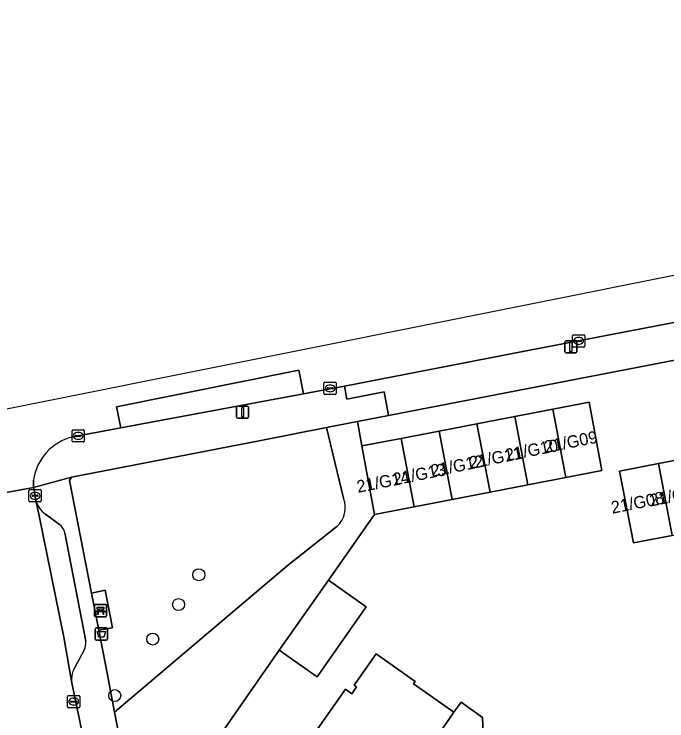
# Model space of a CAD drawing. Extents: x 161772 to 163126, y 383092 to 383917.
# Drawn here: x 162611.7 to 162665.1, y 383839.3 to 383897.1 of the extents above; entities that cross this region are included whole.
import ezdxf

# ---------------------------------------------------------------- set-up
doc = ezdxf.new("R2010")
doc.units = 0
for name, color, linetype in [('IMGEO_Afvalbak', 7, 'Continuous'), ('IMGEO_Bank', 7, 'Continuous'), ('IMGEO_Boom', 7, 'Continuous'), ('IMGEO_Erf', 7, 'Continuous'), ('IMGEO_Groenvoorziening', 7, 'Continuous'), ('IMGEO_Kolk', 7, 'Continuous'), ('IMGEO_Lichtmast', 7, 'Continuous'), ('IMGEO_Pand', 7, 'Continuous'), ('IMGEO_Pand_nummerreeks', 7, 'Continuous'), ('IMGEO_Parkeervlak_open', 7, 'Continuous'), ('IMGEO_Rijbaan_lokaal_open', 7, 'Continuous'), ('IMGEO_Voetpad_open', 7, 'Continuous')]:
    doc.layers.add(name, color=color, linetype=linetype)

msp = doc.modelspace()

# ---------------------------------------------------------------- linework, layer by layer
at = {"layer": 'IMGEO_Afvalbak'}
for p, q in [((162618.335, 383846.002), (162618.335, 383846.802)), ((162618.335, 383846.802), (162618.335, 383846.002)), ((162618.435, 383846.902), (162619.225, 383846.902)), ((162619.225, 383846.902), (162618.435, 383846.902)), ((162619.325, 383846.802), (162619.325, 383846.002)), ((162619.325, 383846.002), (162619.325, 383846.802)), ((162619.225, 383845.902), (162618.435, 383845.902)), ((162618.435, 383845.902), (162619.225, 383845.902))]:
    msp.add_line(p, q, dxfattribs=at)
msp.add_lwpolyline([(162618.478, 383846.616), (162619.182, 383846.616), (162619.033, 383846.146), (162618.627, 383846.146), (162618.478, 383846.616)], dxfattribs=at)
for centre, start, end in [((162618.435, 383846.802), 90, 180), ((162618.435, 383846.802), 90, 180), ((162619.225, 383846.802), 0, 90), ((162619.225, 383846.802), 360, 90), ((162618.435, 383846.002), 180, 270), ((162618.435, 383846.002), 180, 270), ((162619.225, 383846.002), 270, 0), ((162619.225, 383846.002), 270, 0)]:
    msp.add_arc(centre, 0.1, start, end, dxfattribs=at)
at = {"layer": 'IMGEO_Bank'}
for p, q in [((162618.264, 383847.899), (162618.264, 383848.74)), ((162618.264, 383848.74), (162618.264, 383847.899)), ((162618.339, 383848.824), (162619.18, 383848.824)), ((162619.18, 383848.824), (162618.339, 383848.824)), ((162619.264, 383848.749), (162619.264, 383847.908)), ((162619.264, 383847.908), (162619.264, 383848.749)), ((162618.961, 383848.222), (162618.568, 383848.222)), ((162618.573, 383848.33), (162618.573, 383848.436)), ((162618.617, 383848.436), (162618.617, 383848.33)), ((162618.905, 383848.442), (162618.623, 383848.442)), ((162618.623, 383848.324), (162618.905, 383848.324)), ((162618.911, 383848.33), (162618.911, 383848.436)), ((162618.955, 383848.436), (162618.955, 383848.33)), ((162619.189, 383847.824), (162618.348, 383847.824)), ((162618.348, 383847.824), (162619.189, 383847.824))]:
    msp.add_line(p, q, dxfattribs=at)
for points in [[(162618.567, 383848.442), (162618.481, 383848.442), (162618.481, 383848.603), (162619.044, 383848.603), (162619.044, 383848.442), (162618.961, 383848.442)], [(162618.511, 383848.222), (162618.369, 383848.222), (162618.481, 383848.324), (162618.567, 383848.324)], [(162618.561, 383848.215), (162618.561, 383848.008), (162618.518, 383848.008), (162618.518, 383848.215)], [(162618.961, 383848.324), (162619.044, 383848.324), (162619.156, 383848.222), (162619.017, 383848.222)], [(162619.011, 383848.215), (162619.011, 383848.008), (162618.967, 383848.008), (162618.967, 383848.215)]]:
    msp.add_lwpolyline(points, dxfattribs=at)
for centre, radius, start, end in [((162618.342, 383848.746), 0.0779, 92.4484, 184.28452), ((162618.342, 383848.746), 0.0779, 92.4484, 184.28452), ((162619.186, 383848.746), 0.0779, 2.4484, 94.28452), ((162619.186, 383848.746), 0.0779, 2.4484, 94.28452), ((162618.511, 383848.215), 0.00671, 2.89567, 87.10433), ((162618.568, 383848.215), 0.00671, 92.89567, 177.10433), ((162618.566, 383848.435), 0.00671, 2.89567, 87.10433), ((162618.566, 383848.331), 0.00671, 272.89567, 357.10433), ((162618.623, 383848.435), 0.00671, 92.89567, 177.10433), ((162618.623, 383848.331), 0.00671, 182.89567, 267.10433), ((162618.905, 383848.435), 0.00671, 2.89567, 87.10433), ((162618.905, 383848.331), 0.00671, 272.89567, 357.10433), ((162618.962, 383848.435), 0.00671, 92.89567, 177.10433), ((162618.962, 383848.331), 0.00671, 182.89567, 267.10433), ((162618.96, 383848.215), 0.00671, 2.89567, 87.10433), ((162619.017, 383848.215), 0.00671, 92.89567, 177.10433), ((162619.186, 383847.902), 0.0779, 272.4484, 4.28452), ((162619.186, 383847.902), 0.0779, 272.4484, 4.28452), ((162618.342, 383847.902), 0.0779, 182.4484, 274.28452), ((162618.342, 383847.902), 0.0779, 182.4484, 274.28452)]:
    msp.add_arc(centre, radius, start, end, dxfattribs=at)
at = {"layer": 'IMGEO_Boom'}
for centre in [(162626.803, 383851.249), (162625.141, 383848.819), (162623.033, 383845.998), (162619.926, 383841.378)]:
    msp.add_circle(centre, 0.489, dxfattribs=at)
at = {"layer": 'IMGEO_Erf'}
for points in [[(162672.373, 383870.085), (162642.313, 383864.26), (162639.785, 383863.77), (162640.139, 383861.778), (162643.348, 383862.398), (162646.449, 383862.996), (162649.549, 383863.595), (162652.649, 383864.193), (162655.749, 383864.792), (162658.74, 383865.369), (162659.768, 383859.778), (162656.827, 383859.211), (162653.726, 383858.612), (162650.626, 383858.014), (162647.526, 383857.415), (162644.426, 383856.817), (162641.167, 383856.187), (162637.41, 383850.808), (162640.5, 383848.63), (162636.476, 383842.922), (162633.386, 383845.1), (162625.12, 383833.199), (162736.047, 383754.285)], [(162665.524, 383854.471), (162662.352, 383853.859), (162661.218, 383859.73), (162664.39, 383860.342), (162667.562, 383860.955)], [(162634.068, 383835.179), (162636.988, 383839.332), (162638.788, 383841.893), (162639.309, 383841.526), (162639.712, 383842.1), (162639.518, 383842.236), (162641.304, 383844.777), (162644.492, 383842.535), (162644.352, 383842.336), (162647.651, 383840.016), (162648.256, 383840.832), (162650.016, 383839.593), (162650.049, 383838.241)]]:
    msp.add_lwpolyline(points, dxfattribs=at)
at = {"layer": 'IMGEO_Groenvoorziening'}
for points in [[(162625.12, 383833.199), (162633.386, 383845.1), (162637.41, 383850.808), (162641.167, 383856.187), (162640.139, 383861.778), (162639.785, 383863.77), (162637.259, 383863.281), (162638.637, 383857.506)], [(162637.259, 383863.281), (162631.861, 383862.235)], [(162638.637, 383857.506), (162637.259, 383863.281)], [(162631.861, 383862.235), (162616.384, 383859.236), (162616.233, 383858.957), (162618.022, 383849.758)], [(162619.915, 383840.025), (162634.016, 383851.995), (162638.081, 383855.196)], [(162638.081, 383855.196), (162634.016, 383851.995), (162619.915, 383840.025), (162620.62, 383836.4), (162625.12, 383833.199)], [(162618.022, 383849.758), (162619.14, 383849.99), (162619.747, 383846.927), (162618.615, 383846.711)], [(162618.615, 383846.711), (162619.298, 383843.198)], [(162619.298, 383843.198), (162619.915, 383840.025)]]:
    msp.add_lwpolyline(points, dxfattribs=at)
msp.add_arc((162636.741, 383856.74), 2.045, 310.94256, 21.99094, dxfattribs=at)
msp.add_arc((162636.741, 383856.74), 2.045, 310.94256, 21.99094, dxfattribs=at)
at = {"layer": 'IMGEO_Kolk'}
for p, q in [((162657.368, 383869.938), (162657.368, 383870.79)), ((162657.443, 383870.864), (162658.295, 383870.864)), ((162657.856, 383870.644), (162657.881, 383870.644)), ((162658.369, 383870.79), (162658.369, 383869.938)), ((162658.295, 383869.864), (162657.443, 383869.864)), ((162657.627, 383870.358), (162657.627, 383870.37)), ((162658.065, 383870.321), (162657.667, 383870.321)), ((162657.67, 383870.407), (162658.068, 383870.407)), ((162657.879, 383870.084), (162657.854, 383870.084)), ((162658.111, 383870.37), (162658.111, 383870.358)), ((162637.115, 383866.989), (162637.967, 383866.989)), ((162637.04, 383866.063), (162637.04, 383866.915)), ((162637.299, 383866.483), (162637.299, 383866.495)), ((162637.737, 383866.446), (162637.339, 383866.446)), ((162637.342, 383866.532), (162637.74, 383866.532)), ((162637.528, 383866.769), (162637.553, 383866.769)), ((162637.783, 383866.495), (162637.783, 383866.483)), ((162638.041, 383866.915), (162638.041, 383866.063)), ((162637.967, 383865.989), (162637.115, 383865.989)), ((162637.551, 383866.209), (162637.526, 383866.209)), ((162616.435, 383862.177), (162616.435, 383863.029)), ((162616.51, 383863.103), (162617.362, 383863.103)), ((162617.436, 383863.029), (162617.436, 383862.177)), ((162616.694, 383862.597), (162616.694, 383862.609)), ((162617.132, 383862.56), (162616.734, 383862.56)), ((162616.737, 383862.646), (162617.135, 383862.646)), ((162616.923, 383862.883), (162616.948, 383862.883)), ((162617.178, 383862.609), (162617.178, 383862.597)), ((162617.362, 383862.103), (162616.51, 383862.103)), ((162616.946, 383862.323), (162616.921, 383862.323)), ((162612.911, 383857.283), (162612.911, 383858.135)), ((162612.986, 383858.209), (162613.838, 383858.209)), ((162613.213, 383857.752), (162613.611, 383857.752)), ((162613.399, 383857.989), (162613.424, 383857.989)), ((162613.912, 383858.135), (162613.912, 383857.283)), ((162613.838, 383857.209), (162612.986, 383857.209)), ((162613.17, 383857.703), (162613.17, 383857.715)), ((162613.608, 383857.666), (162613.21, 383857.666)), ((162613.422, 383857.429), (162613.397, 383857.429)), ((162613.654, 383857.715), (162613.654, 383857.703)), ((162616.07, 383840.459), (162616.07, 383841.311)), ((162616.145, 383841.385), (162616.997, 383841.385)), ((162616.558, 383841.165), (162616.583, 383841.165)), ((162617.071, 383841.311), (162617.071, 383840.459)), ((162616.329, 383840.879), (162616.329, 383840.891)), ((162616.767, 383840.842), (162616.369, 383840.842)), ((162616.372, 383840.928), (162616.77, 383840.928)), ((162616.581, 383840.605), (162616.556, 383840.605)), ((162616.813, 383840.891), (162616.813, 383840.879)), ((162616.997, 383840.385), (162616.145, 383840.385))]:
    msp.add_line(p, q, dxfattribs=at)
for points in [[(162657.368, 383869.938), (162657.368, 383870.79)], [(162657.443, 383870.864), (162658.295, 383870.864)], [(162658.369, 383870.79), (162658.369, 383869.938)], [(162658.295, 383869.864), (162657.443, 383869.864)], [(162637.115, 383866.989), (162637.967, 383866.989)], [(162637.04, 383866.063), (162637.04, 383866.915)], [(162638.041, 383866.915), (162638.041, 383866.063)], [(162637.967, 383865.989), (162637.115, 383865.989)], [(162616.435, 383862.177), (162616.435, 383863.029)], [(162616.51, 383863.103), (162617.362, 383863.103)], [(162617.436, 383863.029), (162617.436, 383862.177)], [(162617.362, 383862.103), (162616.51, 383862.103)], [(162612.911, 383857.283), (162612.911, 383858.135)], [(162612.986, 383858.209), (162613.838, 383858.209)], [(162613.912, 383858.135), (162613.912, 383857.283)], [(162613.838, 383857.209), (162612.986, 383857.209)], [(162616.07, 383840.459), (162616.07, 383841.311)], [(162616.145, 383841.385), (162616.997, 383841.385)], [(162617.071, 383841.311), (162617.071, 383840.459)], [(162616.997, 383840.385), (162616.145, 383840.385)]]:
    msp.add_lwpolyline(points, dxfattribs=at)
for centre, radius, start, end in [((162657.445, 383870.788), 0.0765, 91.55205, 178.44795), ((162657.445, 383870.788), 0.0765, 91.55205, 178.44795), ((162658.293, 383870.788), 0.0765, 1.55205, 88.44795), ((162658.293, 383870.788), 0.0765, 1.55205, 88.44795), ((162657.445, 383869.94), 0.0765, 181.55205, 268.44795), ((162657.445, 383869.94), 0.0765, 181.55205, 268.44795), ((162657.667, 383870.367), 0.0403, 85.87752, 175.75265), ((162657.664, 383870.357), 0.0366, 178.93798, 274.71019), ((162658.068, 383870.364), 0.043, 264.86636, 352.45326), ((162658.072, 383870.369), 0.0386, 1.73085, 96.63898), ((162658.293, 383869.94), 0.0765, 271.55205, 358.44795), ((162658.293, 383869.94), 0.0765, 271.55205, 358.44795), ((162637.117, 383866.913), 0.0765, 91.55205, 178.44795), ((162637.117, 383866.913), 0.0765, 91.55205, 178.44795), ((162637.965, 383866.913), 0.0765, 1.55205, 88.44795), ((162637.965, 383866.913), 0.0765, 1.55205, 88.44795), ((162637.339, 383866.492), 0.0403, 85.87752, 175.75265), ((162637.336, 383866.482), 0.0366, 178.93798, 274.71019), ((162637.74, 383866.489), 0.043, 264.86636, 352.45326), ((162637.744, 383866.494), 0.0386, 1.73085, 96.63898), ((162637.117, 383866.065), 0.0765, 181.55205, 268.44795), ((162637.117, 383866.065), 0.0765, 181.55205, 268.44795), ((162637.965, 383866.065), 0.0765, 271.55205, 358.44795), ((162637.965, 383866.065), 0.0765, 271.55205, 358.44795), ((162616.512, 383863.027), 0.0765, 91.55205, 178.44795), ((162616.512, 383863.027), 0.0765, 91.55205, 178.44795), ((162617.36, 383863.027), 0.0765, 1.55205, 88.44795), ((162617.36, 383863.027), 0.0765, 1.55205, 88.44795), ((162616.734, 383862.606), 0.0403, 85.87752, 175.75265), ((162616.731, 383862.596), 0.0366, 178.93798, 274.71019), ((162617.135, 383862.603), 0.043, 264.86636, 352.45326), ((162617.139, 383862.608), 0.0386, 1.73085, 96.63898), ((162616.512, 383862.179), 0.0765, 181.55205, 268.44795), ((162616.512, 383862.179), 0.0765, 181.55205, 268.44795), ((162617.36, 383862.179), 0.0765, 271.55205, 358.44795), ((162617.36, 383862.179), 0.0765, 271.55205, 358.44795), ((162612.988, 383858.133), 0.0765, 91.55205, 178.44795), ((162612.988, 383858.133), 0.0765, 91.55205, 178.44795), ((162613.21, 383857.712), 0.0403, 85.87752, 175.75265), ((162613.615, 383857.714), 0.0386, 1.73085, 96.63898), ((162613.836, 383858.133), 0.0765, 1.55205, 88.44795), ((162613.836, 383858.133), 0.0765, 1.55205, 88.44795), ((162612.988, 383857.285), 0.0765, 181.55205, 268.44795), ((162612.988, 383857.285), 0.0765, 181.55205, 268.44795), ((162613.207, 383857.702), 0.0366, 178.93798, 274.71019), ((162613.611, 383857.709), 0.043, 264.86636, 352.45326), ((162613.836, 383857.285), 0.0765, 271.55205, 358.44795), ((162613.836, 383857.285), 0.0765, 271.55205, 358.44795), ((162616.147, 383841.309), 0.0765, 91.55205, 178.44795), ((162616.147, 383841.309), 0.0765, 91.55205, 178.44795), ((162616.995, 383841.309), 0.0765, 1.55205, 88.44795), ((162616.995, 383841.309), 0.0765, 1.55205, 88.44795), ((162616.147, 383840.461), 0.0765, 181.55205, 268.44795), ((162616.147, 383840.461), 0.0765, 181.55205, 268.44795), ((162616.369, 383840.888), 0.0403, 85.87752, 175.75265), ((162616.366, 383840.878), 0.0366, 178.93798, 274.71019), ((162616.77, 383840.885), 0.043, 264.86636, 352.45326), ((162616.774, 383840.89), 0.0386, 1.73085, 96.63898), ((162616.995, 383840.461), 0.0765, 271.55205, 358.44795), ((162616.995, 383840.461), 0.0765, 271.55205, 358.44795)]:
    msp.add_arc(centre, radius, start, end, dxfattribs=at)
for centre, major_axis, ratio, start_param, end_param in [((162657.855, 383870.364), (-0.387, 0.002), 0.722429, 4.712389, 7.853982), ((162657.88, 383870.364), (-0.39, 0.002), 0.717154, 1.570796, 4.712389), ((162637.527, 383866.489), (-0.387, 0.002), 0.722429, 4.712389, 7.853982), ((162637.552, 383866.489), (-0.39, 0.002), 0.717154, 1.570796, 4.712389), ((162616.922, 383862.603), (-0.387, 0.002), 0.722429, 4.712389, 7.853982), ((162616.947, 383862.603), (-0.39, 0.002), 0.717154, 1.570796, 4.712389), ((162613.398, 383857.709), (-0.387, 0.002), 0.722429, 4.712389, 7.853982), ((162613.423, 383857.709), (-0.39, 0.002), 0.717154, 1.570796, 4.712389), ((162616.557, 383840.885), (-0.387, 0.002), 0.722429, 4.712389, 7.853982), ((162616.582, 383840.885), (-0.39, 0.002), 0.717154, 1.570796, 4.712389)]:
    msp.add_ellipse(centre, major_axis=major_axis, ratio=ratio, start_param=start_param, end_param=end_param, dxfattribs=at)
at = {"layer": 'IMGEO_Lichtmast'}
for p, q in [((162656.737, 383869.478), (162656.737, 383870.278)), ((162656.737, 383870.278), (162656.737, 383869.478)), ((162656.837, 383870.378), (162657.627, 383870.378)), ((162657.627, 383870.378), (162656.837, 383870.378)), ((162657.727, 383870.278), (162657.727, 383869.478)), ((162657.727, 383869.478), (162657.727, 383870.278)), ((162657.627, 383869.378), (162656.837, 383869.378)), ((162656.837, 383869.378), (162657.627, 383869.378)), ((162629.889, 383864.138), (162629.889, 383864.938)), ((162629.889, 383864.938), (162629.889, 383864.138)), ((162629.989, 383865.038), (162630.779, 383865.038)), ((162630.779, 383865.038), (162629.989, 383865.038)), ((162630.879, 383864.938), (162630.879, 383864.138)), ((162630.879, 383864.138), (162630.879, 383864.938)), ((162630.779, 383864.038), (162629.989, 383864.038)), ((162629.989, 383864.038), (162630.779, 383864.038))]:
    msp.add_line(p, q, dxfattribs=at)
for points in [[(162657.157, 383870.253), (162657.307, 383870.253), (162657.307, 383869.503), (162657.157, 383869.503), (162657.157, 383870.253)], [(162630.309, 383864.913), (162630.459, 383864.913), (162630.459, 383864.163), (162630.309, 383864.163), (162630.309, 383864.913)]]:
    msp.add_lwpolyline(points, dxfattribs=at)
for centre, start, end in [((162656.837, 383870.278), 90, 180), ((162656.837, 383870.278), 90, 180), ((162657.627, 383870.278), 0, 90), ((162657.627, 383870.278), 360, 90), ((162656.837, 383869.478), 180, 270), ((162656.837, 383869.478), 180, 270), ((162657.627, 383869.478), 270, 0), ((162657.627, 383869.478), 270, 0), ((162629.989, 383864.938), 90, 180), ((162629.989, 383864.938), 90, 180), ((162630.779, 383864.938), 0, 90), ((162630.779, 383864.938), 360, 90), ((162629.989, 383864.138), 180, 270), ((162629.989, 383864.138), 180, 270), ((162630.779, 383864.138), 270, 0), ((162630.779, 383864.138), 270, 0)]:
    msp.add_arc(centre, 0.1, start, end, dxfattribs=at)
at = {"layer": 'IMGEO_Pand'}
for points in [[(162655.749, 383864.792), (162656.827, 383859.211), (162659.768, 383859.778), (162658.74, 383865.369)], [(162652.649, 383864.193), (162653.726, 383858.612), (162656.827, 383859.211), (162655.749, 383864.792)], [(162652.649, 383864.193), (162649.549, 383863.595), (162650.626, 383858.014), (162653.726, 383858.612)], [(162649.549, 383863.595), (162646.449, 383862.996), (162647.526, 383857.415), (162650.626, 383858.014)], [(162643.348, 383862.398), (162644.426, 383856.817), (162647.526, 383857.415), (162646.449, 383862.996)], [(162643.348, 383862.398), (162640.139, 383861.778), (162641.167, 383856.187), (162644.426, 383856.817)], [(162668.695, 383855.084), (162667.562, 383860.955), (162664.39, 383860.342), (162665.524, 383854.471)], [(162665.524, 383854.471), (162664.39, 383860.342), (162661.218, 383859.73), (162662.352, 383853.859)], [(162637.41, 383850.808), (162633.386, 383845.1), (162636.476, 383842.922), (162640.5, 383848.63)], [(162639.806, 383828.602), (162647.651, 383840.016), (162644.352, 383842.336), (162644.492, 383842.535), (162641.304, 383844.777), (162639.518, 383842.236), (162639.712, 383842.1), (162639.309, 383841.526), (162638.788, 383841.893), (162636.988, 383839.332), (162634.068, 383835.179), (162634.964, 383834.549), (162633.844, 383832.956), (162639.774, 383828.787)], [(162653.809, 383835.598), (162652.828, 383836.288), (162650.049, 383838.241), (162650.016, 383839.593), (162648.256, 383840.832), (162647.651, 383840.016), (162639.806, 383828.602), (162639.917, 383827.97), (162645.59, 383823.981)]]:
    msp.add_lwpolyline(points, close=True, dxfattribs=at)
at = {"layer": 'IMGEO_Parkeervlak_open'}
msp.add_lwpolyline([(162635.376, 383866.036), (162634.987, 383867.967), (162620.065, 383864.965), (162620.435, 383863.255)], close=True, dxfattribs=at)
for points in [[(162613.481, 383857.326), (162613.729, 383856.218), (162615.752, 383846.157), (162616.408, 383842.427)], [(162615.417, 383855.373), (162614.272, 383856.192)], [(162617.556, 383845.824), (162615.832, 383854.692)], [(162616.708, 383843.774), (162617.385, 383845.043)]]:
    msp.add_lwpolyline(points, dxfattribs=at)
for centre, radius, start, end in [((162615.438, 383857.848), 2.025, 194.93574, 234.85818), ((162614.796, 383854.527), 1.049, 9.02366, 53.69243), ((162616.511, 383845.644), 1.06, 325.49666, 9.80329), ((162618.389, 383842.693), 1.999, 147.24691, 187.64144)]:
    msp.add_arc(centre, radius, start, end, dxfattribs=at)
at = {"layer": 'IMGEO_Rijbaan_lokaal_open'}
for points in [[(162781.708, 383886.718), (162792.157, 383888.043), (162792.393, 383888.071), (162792.185, 383890.021), (162810.194, 383892.166), (162810.383, 383890.154), (162819.354, 383891.246), (162824.1, 383891.815), (162823.905, 383893.799), (162835.007, 383895.006), (162835.19, 383893.233), (162840.631, 383893.904), (162840.409, 383895.593), (162840.215, 383897.073), (162728.725, 383884.959), (162670.009, 383876.596), (162610.925, 383864.772)], [(162616.505, 383862.519), (162620.435, 383863.255), (162620.065, 383864.965), (162634.987, 383867.967), (162635.376, 383866.036), (162638.711, 383866.657), (162653.309, 383869.489), (162685.691, 383875.698), (162685.356, 383877.472), (162700.9, 383880.333), (162701.382, 383880.355), (162701.461, 383878.644), (162706.179, 383878.893), (162710.336, 383879.117)], [(162607.333, 383857.297), (162613.291, 383858.388), (162613.278, 383858.568), (162613.278, 383858.732), (162613.283, 383858.985)], [(162617.513, 383836.94), (162617.224, 383838.405), (162617.075, 383839.295), (162616.668, 383841.212), (162616.408, 383842.427), (162615.752, 383846.157), (162613.729, 383856.218), (162613.481, 383857.326), (162613.367, 383857.959), (162613.323, 383858.212), (162613.291, 383858.388), (162607.333, 383857.297), (162611.151, 383837.971)]]:
    msp.add_lwpolyline(points, dxfattribs=at)
msp.add_arc((162617.447, 383858.424), 4.201, 102.95498, 172.33324, dxfattribs=at)
at = {"layer": 'IMGEO_Voetpad_open'}
for points in [[(162673.62, 383870.327), (162686.356, 383872.795), (162685.904, 383875.212), (162685.809, 383875.721), (162685.691, 383875.698), (162653.309, 383869.489), (162638.711, 383866.657), (162638.903, 383865.615), (162641.966, 383866.211), (162642.313, 383864.26), (162672.373, 383870.085)], [(162618.615, 383846.711), (162619.747, 383846.927), (162619.14, 383849.99), (162618.022, 383849.758)]]:
    msp.add_lwpolyline(points, close=True, dxfattribs=at)
for points in [[(162631.861, 383862.235), (162637.259, 383863.281), (162639.785, 383863.77), (162642.313, 383864.26), (162641.966, 383866.211), (162638.903, 383865.615), (162638.711, 383866.657), (162635.376, 383866.036), (162620.435, 383863.255), (162616.505, 383862.519)], [(162613.283, 383858.985), (162613.278, 383858.732), (162613.278, 383858.568), (162613.291, 383858.388), (162616.384, 383859.236), (162631.861, 383862.235)], [(162618.615, 383846.711), (162618.022, 383849.758), (162616.233, 383858.957), (162616.384, 383859.236), (162613.291, 383858.388), (162613.323, 383858.212), (162613.367, 383857.959), (162613.481, 383857.326)], [(162614.272, 383856.192), (162615.417, 383855.373)], [(162615.832, 383854.692), (162617.556, 383845.824)], [(162619.304, 383834.256), (162620.62, 383836.4), (162619.915, 383840.025), (162619.298, 383843.198), (162618.615, 383846.711)], [(162617.385, 383845.043), (162616.708, 383843.774)], [(162616.408, 383842.427), (162616.668, 383841.212), (162617.075, 383839.295), (162617.224, 383838.405), (162617.513, 383836.94)]]:
    msp.add_lwpolyline(points, dxfattribs=at)
for centre, radius, start, end in [((162617.447, 383858.424), 4.201, 102.95498, 172.33324), ((162615.438, 383857.848), 2.025, 194.93574, 234.85818), ((162614.796, 383854.527), 1.049, 9.02366, 53.69243), ((162616.511, 383845.644), 1.06, 325.49666, 9.80329), ((162618.389, 383842.693), 1.999, 147.24691, 187.64144)]:
    msp.add_arc(centre, radius, start, end, dxfattribs=at)

# ---------------------------------------------------------------- texts
at = {"layer": 'IMGEO_Pand_nummerreeks'}
for s, p in [('21/G09', (162655.179, 383861.201)), ('21/G10', (162651.966, 383860.526)), ('21/G11', (162649.03, 383859.906)), ('21/G12', (162645.874, 383859.243)), ('21/G13', (162642.785, 383858.551)), ('21/G14', (162639.824, 383857.945)), ('21/G07', (162663.773, 383856.826)), ('21/G08', (162660.628, 383856.239))]:
    msp.add_text(s, height=1, rotation=11.18419, dxfattribs=at).set_placement(p)

doc.saveas('drawing.dxf')
